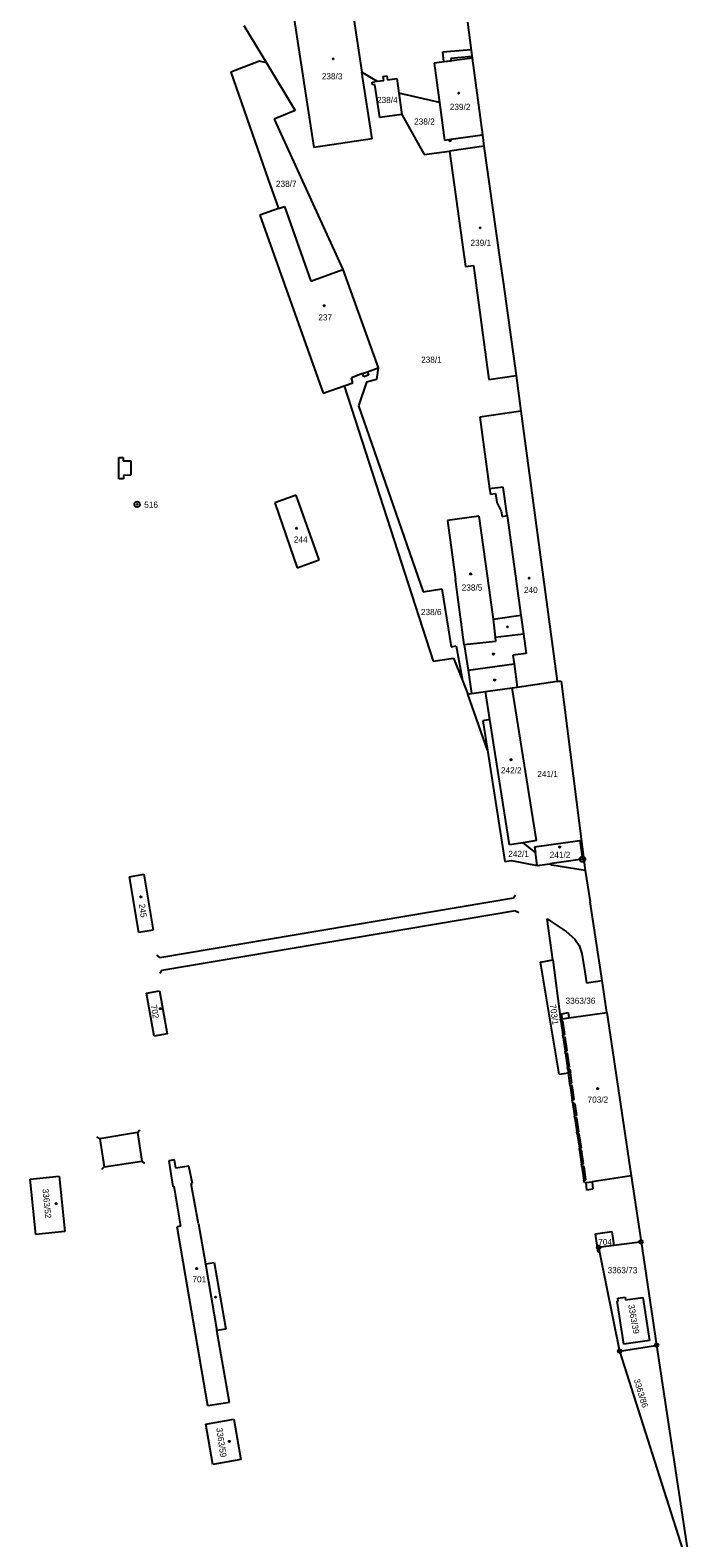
# Model space of a CAD drawing. Extents: x -755819 to -753140, y -1169796 to -1166000.
# Drawn here: x -754748.4 to -754566, y -1166822.8 to -1166407 of the extents above; entities that cross this region are included whole.
import ezdxf

# ---------------------------------------------------------------- set-up
doc = ezdxf.new("R2010")
doc.units = 0
for name, color, linetype in [('Vrstva 1', 7, 'Continuous'), ('Vrstva 13', 7, 'Continuous'), ('Vrstva 17', 7, 'Continuous'), ('Vrstva 18', 7, 'Continuous'), ('Vrstva 19', 7, 'Continuous'), ('Vrstva 24', 7, 'Continuous'), ('Vrstva 25', 7, 'Continuous'), ('Vrstva 26', 7, 'Continuous'), ('Vrstva 27', 7, 'Continuous'), ('Vrstva 4', 7, 'Continuous')]:
    doc.layers.add(name, color=color, linetype=linetype)

msp = doc.modelspace()

# ---------------------------------------------------------------- linework, layer by layer
at = {"layer": 'Vrstva 1'}
for p, q in [((-754659.8, -1166400.44), (-754657, -1166418.61)), ((-754675.85, -1166402.9), (-754670.23, -1166439.43)), ((-754689.53, -1166405.72), (-754683.33, -1166416.04)), ((-754685.25, -1166415.6), (-754693.16, -1166418.65)), ((-754683.33, -1166416.04), (-754685.25, -1166415.6)), ((-754683.33, -1166416.04), (-754675.4, -1166429.24)), ((-754626.56, -1166414.81), (-754637.06, -1166416.17)), ((-754637.06, -1166416.17), (-754635.62, -1166426.98)), ((-754693.16, -1166418.65), (-754682.8, -1166448.24)), ((-754654.18, -1166436.97), (-754657, -1166418.61)), ((-754657, -1166418.61), (-754652.82, -1166421.15)), ((-754654.18, -1166421.35), (-754653.5, -1166421.25)), ((-754654.07, -1166422.14), (-754654.18, -1166421.35)), ((-754652.82, -1166421.15), (-754653.5, -1166421.25)), ((-754652.82, -1166421.15), (-754650.93, -1166420.88)), ((-754651.09, -1166419.81), (-754650.11, -1166419.67)), ((-754650.93, -1166420.88), (-754651.09, -1166419.81)), ((-754650.11, -1166419.67), (-754649.96, -1166420.74)), ((-754649.96, -1166420.74), (-754647.4, -1166420.38)), ((-754647.4, -1166420.38), (-754646.81, -1166424.41)), ((-754653.39, -1166422.04), (-754654.07, -1166422.14)), ((-754652.07, -1166431.16), (-754653.39, -1166422.04)), ((-754646.81, -1166424.41), (-754645.98, -1166430.29)), ((-754635.62, -1166426.98), (-754646.81, -1166424.41)), ((-754675.4, -1166429.24), (-754681.14, -1166431.6)), ((-754635.62, -1166426.98), (-754634.22, -1166437.37)), ((-754681.14, -1166431.6), (-754662.21, -1166473.09)), ((-754645.98, -1166430.29), (-754652.07, -1166431.16)), ((-754645.98, -1166430.29), (-754639.82, -1166441.3)), ((-754654.18, -1166436.97), (-754670.23, -1166439.43)), ((-754634.22, -1166437.37), (-754633, -1166437.2)), ((-754633, -1166437.2), (-754632.94, -1166437.63)), ((-754632.94, -1166437.63), (-754632.39, -1166437.55)), ((-754632.44, -1166437.12), (-754623.76, -1166435.94)), ((-754632.39, -1166437.55), (-754632.44, -1166437.12)), ((-754639.82, -1166441.3), (-754632.81, -1166440.39)), ((-754623.38, -1166439.06), (-754632.81, -1166440.39)), ((-754632.81, -1166440.39), (-754628.4, -1166472.21)), ((-754682.8, -1166448.24), (-754680, -1166456.23)), ((-754680, -1166456.23), (-754685.14, -1166458.09)), ((-754685.14, -1166458.09), (-754667.66, -1166507.14)), ((-754680, -1166456.23), (-754678.35, -1166455.63)), ((-754678.35, -1166455.63), (-754671.04, -1166476.26)), ((-754671.04, -1166476.26), (-754662.21, -1166473.09)), ((-754662.21, -1166473.09), (-754652.52, -1166500.2)), ((-754628.4, -1166472.21), (-754626.27, -1166471.92)), ((-754626.27, -1166471.92), (-754621.99, -1166503.34)), ((-754655.47, -1166501.28), (-754652.52, -1166500.2)), ((-754652.52, -1166500.2), (-754652.95, -1166503.41)), ((-754661.86, -1166505.1), (-754659.45, -1166504.26)), ((-754656.79, -1166501.77), (-754659.9, -1166502.91)), ((-754659.45, -1166504.26), (-754659.9, -1166502.91)), ((-754655.72, -1166504.15), (-754657.96, -1166510.66)), ((-754656.47, -1166502.65), (-754656.79, -1166501.77)), ((-754655.14, -1166502.17), (-754656.47, -1166502.65)), ((-754652.95, -1166503.41), (-754655.72, -1166504.15)), ((-754655.47, -1166501.28), (-754655.14, -1166502.17)), ((-754621.99, -1166503.34), (-754614.47, -1166502.26)), ((-754667.66, -1166507.14), (-754661.86, -1166505.1)), ((-754661.86, -1166505.1), (-754637.39, -1166581.06)), ((-754657.96, -1166510.66), (-754640.14, -1166561.91)), ((-754613.15, -1166512.15), (-754624.46, -1166513.77)), ((-754624.46, -1166513.77), (-754621.8, -1166533.57)), ((-754621.8, -1166533.57), (-754621.52, -1166534.99)), ((-754675.07, -1166535.31), (-754681.03, -1166537.41)), ((-754681.03, -1166537.41), (-754674.83, -1166555.3)), ((-754668.81, -1166553.16), (-754675.07, -1166535.31)), ((-754621.52, -1166534.99), (-754620.17, -1166534.8)), ((-754620.17, -1166534.8), (-754619.82, -1166537.34)), ((-754619.82, -1166537.34), (-754618.64, -1166539.73)), ((-754624.78, -1166541.06), (-754633.44, -1166542.26)), ((-754624.78, -1166541.06), (-754622.46, -1166557.54)), ((-754618.64, -1166539.73), (-754618.36, -1166541.17)), ((-754618.36, -1166541.17), (-754616.93, -1166540.92)), ((-754616.93, -1166540.92), (-754613.16, -1166568.39)), ((-754633.44, -1166542.26), (-754631.23, -1166558.53)), ((-754674.83, -1166555.3), (-754668.81, -1166553.16)), ((-754628.77, -1166576.57), (-754631.23, -1166558.53)), ((-754622.46, -1166557.54), (-754620.78, -1166569.46)), ((-754640.14, -1166561.91), (-754634.94, -1166561.08)), ((-754634.94, -1166561.08), (-754632.39, -1166577.08)), ((-754620.78, -1166569.46), (-754613.16, -1166568.39)), ((-754620.78, -1166569.46), (-754620.25, -1166574.47)), ((-754620.25, -1166574.47), (-754620.13, -1166575.65)), ((-754632.39, -1166577.08), (-754631.04, -1166576.85)), ((-754631.04, -1166576.85), (-754629.27, -1166586.36)), ((-754620.13, -1166575.65), (-754628.77, -1166576.57)), ((-754628.77, -1166576.57), (-754627.73, -1166583.54)), ((-754637.39, -1166581.06), (-754631.7, -1166580.28)), ((-754631.7, -1166580.28), (-754629.27, -1166586.36)), ((-754627.73, -1166583.54), (-754626.77, -1166590.02)), ((-754629.27, -1166586.36), (-754627.75, -1166590.17)), ((-754614.15, -1166588.19), (-754603.12, -1166586.58)), ((-754627.75, -1166590.17), (-754626.77, -1166590.02)), ((-754622.37, -1166605.63), (-754627.75, -1166590.17)), ((-754626.77, -1166590.02), (-754622.92, -1166589.46)), ((-754622.92, -1166589.46), (-754615.58, -1166588.4)), ((-754621.69, -1166597.17), (-754622.92, -1166589.46)), ((-754615.58, -1166588.4), (-754614.15, -1166588.19)), ((-754608.83, -1166630.54), (-754615.58, -1166588.4)), ((-754616.32, -1166631.73), (-754621.69, -1166597.17)), ((-754622.37, -1166605.63), (-754617.56, -1166636.3)), ((-754612.55, -1166631.13), (-754616.32, -1166631.73)), ((-754608.83, -1166630.54), (-754612.55, -1166631.13)), ((-754609.17, -1166633.8), (-754612.55, -1166631.13)), ((-754609.37, -1166632.31), (-754596.9, -1166630.56)), ((-754609.37, -1166632.31), (-754609.17, -1166633.8)), ((-754596.9, -1166630.56), (-754596.18, -1166635.7)), ((-754617.56, -1166636.3), (-754615.73, -1166636.07)), ((-754615.73, -1166636.07), (-754608.67, -1166637.44)), ((-754608.67, -1166637.44), (-754609.17, -1166633.8)), ((-754608.67, -1166637.44), (-754605.18, -1166636.95)), ((-754596.18, -1166635.7), (-754605.18, -1166636.95)), ((-754604.65, -1166637.37), (-754605.18, -1166636.95)), ((-754595.41, -1166638.77), (-754604.65, -1166637.37)), ((-754721.04, -1166640.5), (-754717.13, -1166639.84)), ((-754718.48, -1166655.9), (-754721.04, -1166640.5)), ((-754717.13, -1166639.84), (-754714.54, -1166655.23)), ((-754604.38, -1166663.47), (-754605.88, -1166652.14)), ((-754605.88, -1166652.14), (-754600.64, -1166655.6)), ((-754714.54, -1166655.23), (-754718.48, -1166655.9)), ((-754600.64, -1166655.6), (-754598.3, -1166657.77)), ((-754598.3, -1166657.77), (-754597.12, -1166659.45)), ((-754597.12, -1166659.45), (-754596.33, -1166661.69)), ((-754596.33, -1166661.69), (-754595.58, -1166666.76)), ((-754607.78, -1166664.06), (-754604.38, -1166663.47)), ((-754602.65, -1166695.01), (-754607.78, -1166664.06)), ((-754604.38, -1166663.47), (-754602.23, -1166679.78)), ((-754595.58, -1166666.76), (-754595.08, -1166669.81)), ((-754595.08, -1166669.81), (-754590.77, -1166669.1)), ((-754716.33, -1166672.65), (-754712.79, -1166671.97)), ((-754714.22, -1166684.49), (-754716.33, -1166672.65)), ((-754712.79, -1166671.97), (-754710.7, -1166683.88)), ((-754601.75, -1166679.71), (-754599.91, -1166679.44)), ((-754599.91, -1166679.44), (-754589.47, -1166677.93)), ((-754602.23, -1166679.78), (-754601.75, -1166679.71)), ((-754602.14, -1166680.37), (-754602.23, -1166679.78)), ((-754602.14, -1166680.37), (-754601.6, -1166684.09)), ((-754710.7, -1166683.88), (-754714.22, -1166684.49)), ((-754601.5, -1166684.82), (-754601.6, -1166684.09)), ((-754601.5, -1166684.82), (-754600.94, -1166688.64)), ((-754600.85, -1166689.26), (-754600.94, -1166688.64)), ((-754600.85, -1166689.26), (-754600.3, -1166693.09)), ((-754602.65, -1166695.01), (-754600.08, -1166694.58)), ((-754600.2, -1166693.71), (-754600.3, -1166693.09)), ((-754600.2, -1166693.71), (-754600.08, -1166694.58)), ((-754599.65, -1166697.56), (-754600.08, -1166694.58)), ((-754599.56, -1166698.17), (-754599.65, -1166697.56)), ((-754599.56, -1166698.17), (-754598.99, -1166702.04)), ((-754598.91, -1166702.65), (-754598.99, -1166702.04)), ((-754598.91, -1166702.65), (-754598.35, -1166706.47)), ((-754598.26, -1166707.07), (-754598.35, -1166706.47)), ((-754598.26, -1166707.07), (-754597.71, -1166710.91)), ((-754597.61, -1166711.54), (-754597.71, -1166710.91)), ((-754597.61, -1166711.54), (-754597.05, -1166715.4)), ((-754596.97, -1166715.95), (-754597.05, -1166715.4)), ((-754596.97, -1166715.95), (-754596.42, -1166719.77)), ((-754708.68, -1166718.63), (-754710.26, -1166718.86)), ((-754710.26, -1166718.86), (-754709.11, -1166725.91)), ((-754708.29, -1166720.88), (-754708.68, -1166718.63)), ((-754704.74, -1166720.3), (-754708.29, -1166720.88)), ((-754703.73, -1166725.16), (-754704.74, -1166720.3)), ((-754596.32, -1166720.47), (-754596.42, -1166719.77)), ((-754596.32, -1166720.47), (-754595.77, -1166724.22)), ((-754748.44, -1166723.91), (-754740.42, -1166723.07)), ((-754746.85, -1166739.19), (-754748.44, -1166723.91)), ((-754740.42, -1166723.07), (-754738.87, -1166738.38)), ((-754704.07, -1166725.22), (-754703.73, -1166725.16)), ((-754595.67, -1166724.95), (-754595.77, -1166724.22)), ((-754595.21, -1166724.88), (-754595.67, -1166724.95)), ((-754595.21, -1166724.88), (-754593.52, -1166724.62)), ((-754582.8, -1166723), (-754593.52, -1166724.62)), ((-754709.11, -1166725.91), (-754708.85, -1166725.86)), ((-754708.85, -1166725.86), (-754706.96, -1166736.9)), ((-754702.08, -1166736.2), (-754704.07, -1166725.22)), ((-754706.96, -1166736.9), (-754707.94, -1166737.06)), ((-754699.45, -1166786.48), (-754707.94, -1166737.06)), ((-754702.08, -1166736.2), (-754700.07, -1166747.3)), ((-754738.87, -1166738.38), (-754746.85, -1166739.19)), ((-754592.62, -1166738.97), (-754588.1, -1166738.33)), ((-754591.89, -1166744.09), (-754592.62, -1166738.97)), ((-754588.1, -1166738.33), (-754587.57, -1166742.21)), ((-754580.38, -1166741.27), (-754587.57, -1166742.21)), ((-754580.05, -1166741.23), (-754580.38, -1166741.27)), ((-754591.47, -1166744.05), (-754591.89, -1166744.09)), ((-754587.57, -1166742.21), (-754591.73, -1166742.76)), ((-754591.73, -1166742.76), (-754591.47, -1166744.05)), ((-754591.47, -1166744.05), (-754585.95, -1166771.34)), ((-754700.07, -1166747.3), (-754697.69, -1166746.9)), ((-754697.69, -1166746.9), (-754694.54, -1166765.27)), ((-754586.59, -1166757.55), (-754586.39, -1166757.52)), ((-754584.75, -1166769.46), (-754586.59, -1166757.55)), ((-754586.47, -1166756.72), (-754584.42, -1166756.43)), ((-754586.39, -1166757.52), (-754586.47, -1166756.72)), ((-754584.42, -1166756.43), (-754584.33, -1166757.22)), ((-754584.33, -1166757.22), (-754579.56, -1166756.52)), ((-754579.56, -1166756.52), (-754577.73, -1166768.38)), ((-754694.54, -1166765.27), (-754696.95, -1166765.68)), ((-754693.51, -1166785.49), (-754696.95, -1166765.68)), ((-754585.95, -1166771.34), (-754576.08, -1166769.75)), ((-754577.73, -1166768.38), (-754584.75, -1166769.46)), ((-754576.08, -1166769.75), (-754575.75, -1166769.7)), ((-754585.95, -1166771.34), (-754566.04, -1166834.02)), ((-754693.51, -1166785.49), (-754699.45, -1166786.48)), ((-754700, -1166791.46), (-754692.28, -1166790.14)), ((-754698.07, -1166802.63), (-754700, -1166791.46)), ((-754692.28, -1166790.14), (-754690.34, -1166801.28)), ((-754690.34, -1166801.28), (-754698.07, -1166802.63))]:
    msp.add_line(p, q, dxfattribs=at)
at = {"layer": 'Vrstva 13'}
for p, q in [((-754627.84, -1166404.86), (-754626.56, -1166414.81)), ((-754626.56, -1166414.81), (-754623.76, -1166435.94)), ((-754623.76, -1166435.94), (-754623.38, -1166439.06)), ((-754623.38, -1166439.06), (-754618.84, -1166470.94)), ((-754618.84, -1166470.94), (-754618.03, -1166476.45)), ((-754618.03, -1166476.45), (-754614.47, -1166502.26)), ((-754614.47, -1166502.26), (-754613.15, -1166512.15)), ((-754613.15, -1166512.15), (-754603.12, -1166586.58)), ((-754603.12, -1166586.58), (-754602.06, -1166586.55)), ((-754602.06, -1166586.55), (-754595.41, -1166638.77)), ((-754595.41, -1166638.77), (-754594.09, -1166647.42)), ((-754590.77, -1166669.1), (-754594.09, -1166647.42)), ((-754589.47, -1166677.93), (-754590.77, -1166669.1)), ((-754589.47, -1166677.93), (-754582.8, -1166723)), ((-754582.8, -1166723), (-754580.05, -1166741.23)), ((-754580.05, -1166741.23), (-754575.75, -1166769.7)), ((-754575.75, -1166769.7), (-754566.04, -1166834.02))]:
    msp.add_line(p, q, dxfattribs=at)
at = {"layer": 'Vrstva 24'}
for centre, radius in [((-754718.95, -1166537.82), 0.75), ((-754718.95, -1166537.82), 0.1), ((-754596.18, -1166635.7), 0.75), ((-754596.18, -1166635.7), 0.1), ((-754580.05, -1166741.23), 0.5), ((-754580.05, -1166741.23), 0.1), ((-754591.73, -1166742.76), 0.5), ((-754591.73, -1166742.76), 0.1), ((-754585.95, -1166771.34), 0.5), ((-754575.75, -1166769.7), 0.5), ((-754575.75, -1166769.7), 0.1), ((-754585.95, -1166771.34), 0.1)]:
    msp.add_circle(centre, radius, dxfattribs=at)
at = {"layer": 'Vrstva 25'}
msp.add_lwpolyline([(-754717.8, -1166645.92), (-754717.71, -1166646.07), (-754717.8, -1166646.22), (-754717.98, -1166646.22), (-754718.07, -1166646.07), (-754717.98, -1166645.92)], close=True, dxfattribs=at)
for centre in [(-754664.92, -1166414.95), (-754630.27, -1166424.43), (-754624.39, -1166461.55), (-754667.4, -1166483.05), (-754675.01, -1166544.4), (-754626.99, -1166557.01), (-754610.87, -1166558.17), (-754616.86, -1166571.61), (-754620.74, -1166579.12), (-754620.38, -1166586.28), (-754615.89, -1166608.25), (-754602.45, -1166632.34), (-754712.54, -1166676.9), (-754592, -1166698.94), (-754741.27, -1166730.67), (-754702.55, -1166748.59), (-754697.28, -1166756.46), (-754693.53, -1166796.25)]:
    msp.add_circle(centre, 0.175, dxfattribs=at)
at = {"layer": 'Vrstva 26'}
for p, q in [((-754615.24, -1166646.3), (-754614.68, -1166645.47)), ((-754614.61, -1166649.93), (-754613.71, -1166650.36)), ((-754712.74, -1166662.79), (-754713.52, -1166662.17)), ((-754712.12, -1166666.37), (-754712.68, -1166667.2)), ((-754729.27, -1166712.78), (-754730.1, -1166712.22)), ((-754718.84, -1166711.09), (-754718.17, -1166710.34)), ((-754728.04, -1166720.55), (-754728.75, -1166721.26)), ((-754717.7, -1166718.95), (-754716.94, -1166719.6))]:
    msp.add_line(p, q, dxfattribs=at)
at = {"layer": 'Vrstva 27'}
for p, q in [((-754634.66, -1166413.04), (-754626.88, -1166412.35)), ((-754634.39, -1166415.82), (-754634.66, -1166413.04)), ((-754632.41, -1166415.57), (-754634.39, -1166415.82)), ((-754626.62, -1166414.33), (-754632.48, -1166414.86)), ((-754632.48, -1166414.86), (-754632.41, -1166415.57))]:
    msp.add_line(p, q, dxfattribs=at)
at = {"layer": 'Vrstva 4'}
for p, q in [((-754633, -1166437.2), (-754632.44, -1166437.12)), ((-754656.79, -1166501.77), (-754655.47, -1166501.28)), ((-754724.04, -1166524.94), (-754722.76, -1166524.93)), ((-754723.98, -1166530.76), (-754724.04, -1166524.94)), ((-754722.76, -1166524.93), (-754722.76, -1166525.86)), ((-754722.76, -1166525.86), (-754720.7, -1166525.84)), ((-754720.7, -1166525.84), (-754720.67, -1166529.8)), ((-754722.72, -1166530.75), (-754723.98, -1166530.76)), ((-754720.67, -1166529.8), (-754722.72, -1166529.82)), ((-754722.72, -1166529.82), (-754722.72, -1166530.75)), ((-754618.01, -1166533.06), (-754621.8, -1166533.57)), ((-754616.93, -1166540.92), (-754618.01, -1166533.06)), ((-754613.16, -1166568.39), (-754612.46, -1166573.51)), ((-754620.25, -1166574.47), (-754612.46, -1166573.51)), ((-754612.46, -1166573.51), (-754611.72, -1166578.91)), ((-754611.72, -1166578.91), (-754615.36, -1166579.41)), ((-754615.36, -1166579.41), (-754615.03, -1166581.79)), ((-754627.73, -1166583.54), (-754615.03, -1166581.79)), ((-754615.03, -1166581.79), (-754614.15, -1166588.19)), ((-754621.69, -1166597.17), (-754623.65, -1166597.49)), ((-754623.65, -1166597.49), (-754622.37, -1166605.63)), ((-754712.74, -1166662.79), (-754615.24, -1166646.3)), ((-754614.61, -1166649.93), (-754712.12, -1166666.37)), ((-754601.89, -1166678.29), (-754600.11, -1166677.96)), ((-754601.75, -1166679.71), (-754601.89, -1166678.29)), ((-754600.11, -1166677.96), (-754599.91, -1166679.44)), ((-754601.59, -1166680.29), (-754602.14, -1166680.37)), ((-754601.05, -1166684.01), (-754601.59, -1166680.29)), ((-754601.6, -1166684.09), (-754601.05, -1166684.01)), ((-754600.94, -1166684.74), (-754601.5, -1166684.82)), ((-754600.39, -1166688.56), (-754600.94, -1166684.74)), ((-754600.94, -1166688.64), (-754600.39, -1166688.56)), ((-754600.3, -1166689.18), (-754600.85, -1166689.26)), ((-754599.74, -1166693.01), (-754600.3, -1166689.18)), ((-754600.3, -1166693.09), (-754599.74, -1166693.01)), ((-754599.65, -1166693.63), (-754600.2, -1166693.71)), ((-754599.65, -1166693.63), (-754599.53, -1166694.48)), ((-754599.09, -1166697.48), (-754599.53, -1166694.48)), ((-754599.65, -1166697.56), (-754599.09, -1166697.48)), ((-754599, -1166698.09), (-754599.56, -1166698.17)), ((-754598.44, -1166701.96), (-754599, -1166698.09)), ((-754598.99, -1166702.04), (-754598.44, -1166701.96)), ((-754598.91, -1166702.65), (-754598.26, -1166703.21)), ((-754598.26, -1166703.21), (-754597.8, -1166706.39)), ((-754598.35, -1166706.47), (-754597.8, -1166706.39)), ((-754597.71, -1166706.99), (-754598.26, -1166707.07)), ((-754597.15, -1166710.83), (-754597.71, -1166706.99)), ((-754718.84, -1166711.09), (-754729.27, -1166712.78)), ((-754718.84, -1166711.09), (-754717.7, -1166718.95)), ((-754597.71, -1166710.91), (-754597.15, -1166710.83)), ((-754597.06, -1166711.46), (-754597.61, -1166711.54)), ((-754596.5, -1166715.32), (-754597.06, -1166711.46)), ((-754729.27, -1166712.78), (-754728.04, -1166720.55)), ((-754597.05, -1166715.4), (-754596.5, -1166715.32)), ((-754596.42, -1166715.87), (-754596.97, -1166715.95)), ((-754595.86, -1166719.69), (-754596.42, -1166715.87)), ((-754728.04, -1166720.55), (-754717.7, -1166718.95)), ((-754596.42, -1166719.77), (-754595.86, -1166719.69)), ((-754595.76, -1166720.39), (-754596.32, -1166720.47)), ((-754595.22, -1166724.14), (-754595.76, -1166720.39)), ((-754595.77, -1166724.22), (-754595.22, -1166724.14)), ((-754595.03, -1166726.94), (-754595.21, -1166724.88)), ((-754593.52, -1166724.62), (-754593.32, -1166726.7)), ((-754593.32, -1166726.7), (-754595.03, -1166726.94)), ((-754700.07, -1166747.3), (-754696.95, -1166765.68))]:
    msp.add_line(p, q, dxfattribs=at)

# ---------------------------------------------------------------- texts
at = {"layer": 'Vrstva 17'}
msp.add_text('516', height=1.7, dxfattribs=at).set_placement((-754717, -1166538.76))
at = {"layer": 'Vrstva 18'}
for s, p in [('238/4', (-754652.82, -1166427.15)), ('238/2', (-754642.6, -1166433.09)), ('238/7', (-754680.69, -1166450.26)), ('238/1', (-754640.67, -1166498.77)), ('238/6', (-754640.72, -1166568.36)), ('241/1', (-754608.65, -1166613.05)), ('242/1', (-754616.64, -1166635.05)), ('3363/36', (-754600.85, -1166675.56)), ('704', (-754591.85, -1166742.12)), ('3363/73', (-754589.27, -1166749.88))]:
    msp.add_text(s, height=1.7, dxfattribs=at).set_placement(p)
for s, rotation, p in [('703/1', 278.1137, (-754605.21, -1166675.83)), ('3363/39', 280.1764, (-754583.59, -1166758.62)), ('3363/86', 286.8227, (-754582.06, -1166779.26))]:
    msp.add_text(s, height=1.7, rotation=rotation, dxfattribs=at).set_placement(p)
at = {"layer": 'Vrstva 19'}
for s, p in [('238/3', (-754668.05, -1166420.61)), ('239/2', (-754632.77, -1166429.05)), ('239/1', (-754627.06, -1166466.55)), ('237', (-754669.01, -1166487.1)), ('244', (-754675.74, -1166548.38)), ('238/5', (-754629.48, -1166561.62)), ('240', (-754612.33, -1166562.27)), ('242/2', (-754618.67, -1166612.02)), ('241/2', (-754605.22, -1166635.33)), ('703/2', (-754594.78, -1166702.84)), ('701', (-754703.71, -1166752.39))]:
    msp.add_text(s, height=1.7, dxfattribs=at).set_placement(p)
for s, rotation, p in [('245', 278.1137, (-754718.48, -1166648.1)), ('702', 279.8899, (-754715.21, -1166675.99)), ('3363/52', 275.4208, (-754745.06, -1166726.63)), ('3363/59', 278.1137, (-754697.14, -1166792.6))]:
    msp.add_text(s, height=1.7, rotation=rotation, dxfattribs=at).set_placement(p)

doc.saveas('drawing.dxf')
